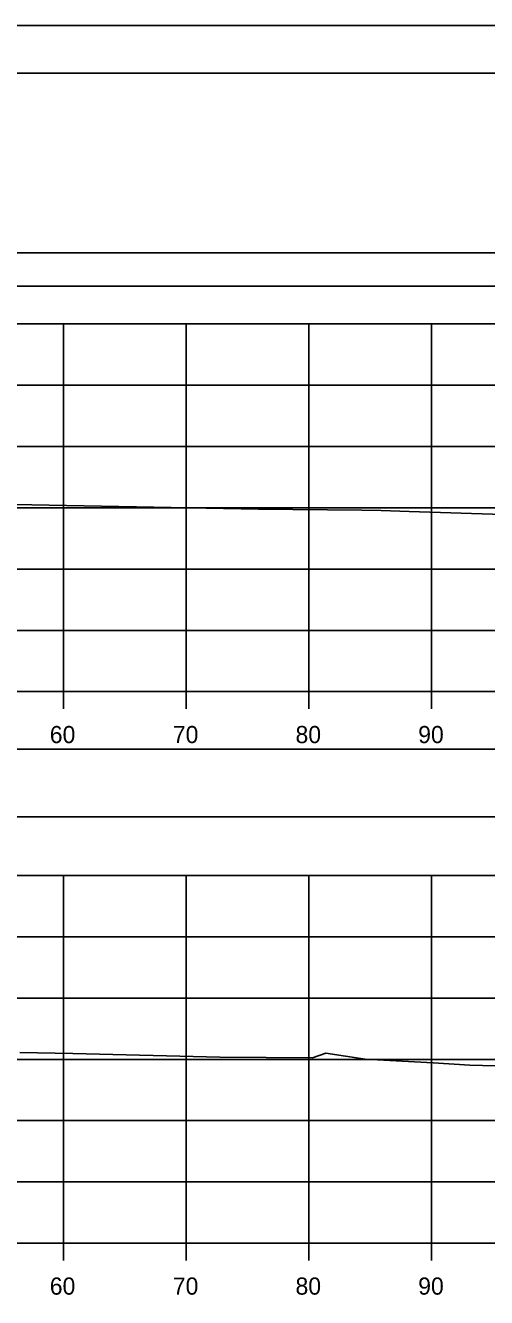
# Model space of a CAD drawing. Extents: x 1369627 to 1374022, y 380035 to 398173.
# Drawn here: x 1372155.4 to 1372193, y 386335.1 to 386438.9 of the extents above; entities that cross this region are included whole.
import ezdxf

# ---------------------------------------------------------------- set-up
doc = ezdxf.new("R2010")
doc.units = 0
for name, color, linetype in [('Default', 7, 'Continuous'), ('R_Axis', 7, 'Continuous'), ('R_Axis Annot', 7, 'Continuous'), ('R_Border', 7, 'Continuous'), ('R_Exist Surface', 7, 'Continuous'), ('R_Grid', 7, 'Continuous'), ('R_No Plot', 7, 'Continuous')]:
    doc.layers.add(name, color=color, linetype=linetype)

msp = doc.modelspace()

# ---------------------------------------------------------------- linework, layer by layer
at = {"layer": 'Default'}
for points in [[(1371948.53, 386417.65), (1372248.53, 386417.65), (1372248.53, 386420.36), (1371948.53, 386420.36)], [(1371948.53, 386374.34), (1372248.53, 386374.34), (1372248.53, 386379.86), (1371948.53, 386379.86)]]:
    msp.add_lwpolyline(points, close=True, dxfattribs=at)
at = {"layer": 'R_Axis'}
for p, q in [((1371948.53, 386384.56), (1372248.53, 386384.56)), ((1372158.53, 386383.16), (1372158.53, 386384.56)), ((1372168.53, 386383.16), (1372168.53, 386384.56)), ((1372178.53, 386383.16), (1372178.53, 386384.56)), ((1372188.53, 386383.16), (1372188.53, 386384.56)), ((1371948.53, 386339.56), (1372248.53, 386339.56)), ((1372158.53, 386338.16), (1372158.53, 386339.56)), ((1372168.53, 386338.16), (1372168.53, 386339.56)), ((1372178.53, 386338.16), (1372178.53, 386339.56)), ((1372188.53, 386338.16), (1372188.53, 386339.56))]:
    msp.add_line(p, q, dxfattribs=at)
at = {"layer": 'R_Border'}
msp.add_line((1371940.53, 386435.02), (1372256.71, 386435.02), dxfattribs=at)
at = {"layer": 'R_Exist Surface'}
for points in [[(1372153.07, 386399.86), (1372174.41, 386399.44), (1372182.84, 386399.37), (1372184.42, 386399.35), (1372186.69, 386399.25), (1372194.34, 386399.01), (1372197.28, 386399.01), (1372199.45, 386398.96), (1372202.37, 386398.95), (1372205.95, 386398.92), (1372213.05, 386398.85), (1372214.25, 386398.84), (1372216.09, 386398.81), (1372218.27, 386398.85), (1372222.24, 386398.84), (1372224.72, 386398.75), (1372228.49, 386398.63), (1372228.66, 386398.62), (1372231.17, 386398.63), (1372233.47, 386398.61), (1372237.09, 386398.52), (1372243.21, 386398.51), (1372246.25, 386398.41)], [(1372154.96, 386355.13), (1372159.29, 386355.04), (1372171.26, 386354.74), (1372178.83, 386354.67), (1372179.91, 386355.06), (1372183.12, 386354.58), (1372188.65, 386354.27), (1372191.65, 386354.09), (1372194.78, 386353.99), (1372199.47, 386353.9), (1372205.66, 386353.75), (1372208.21, 386353.75), (1372211.53, 386353.77), (1372218.7, 386353.75), (1372220.24, 386353.81), (1372221.81, 386353.77), (1372227.19, 386353.66), (1372229.1, 386353.54), (1372230.61, 386353.49), (1372233.42, 386353.5), (1372238.03, 386353.51), (1372238.88, 386353.52), (1372240.83, 386353.52), (1372241.33, 386353.5)]]:
    msp.add_lwpolyline(points, dxfattribs=at)
at = {"layer": 'R_Grid'}
for p, q in [((1371948.53, 386414.56), (1372248.53, 386414.56)), ((1372158.53, 386384.56), (1372158.53, 386414.56)), ((1372168.53, 386384.56), (1372168.53, 386414.56)), ((1372178.53, 386384.56), (1372178.53, 386414.56)), ((1372188.53, 386384.56), (1372188.53, 386414.56)), ((1371948.53, 386409.56), (1372248.53, 386409.56)), ((1371948.53, 386404.56), (1372248.53, 386404.56)), ((1371948.53, 386399.56), (1372248.53, 386399.56)), ((1371948.53, 386394.56), (1372248.53, 386394.56)), ((1371948.53, 386389.56), (1372248.53, 386389.56)), ((1371948.53, 386384.56), (1372248.53, 386384.56)), ((1371948.53, 386369.56), (1372248.53, 386369.56)), ((1372158.53, 386339.56), (1372158.53, 386369.56)), ((1372168.53, 386339.56), (1372168.53, 386369.56)), ((1372178.53, 386339.56), (1372178.53, 386369.56)), ((1372188.53, 386339.56), (1372188.53, 386369.56)), ((1371948.53, 386364.56), (1372248.53, 386364.56)), ((1371948.53, 386359.56), (1372248.53, 386359.56)), ((1371948.53, 386354.56), (1372248.53, 386354.56)), ((1371948.53, 386349.56), (1372248.53, 386349.56)), ((1371948.53, 386344.56), (1372248.53, 386344.56)), ((1371948.53, 386339.56), (1372248.53, 386339.56))]:
    msp.add_line(p, q, dxfattribs=at)
at = {"layer": 'R_No Plot'}
msp.add_line((1371928.13, 386438.92), (1372261.46, 386438.92), dxfattribs=at)
for points in [[(1371928.12, 386438.92), (1372261.46, 386438.92), (1372261.46, 386225.58), (1371928.12, 386225.58)], [(1372174.45, 386435.02), (1372194.07, 386435.02), (1372194.07, 386425.14), (1372210.18, 386425.14), (1372233.38, 386425.14), (1372233.38, 386392.47), (1372256.59, 386392.47), (1372256.71, 386229.56), (1371940.53, 386229.56), (1371940.53, 386435.02)]]:
    msp.add_lwpolyline(points, close=True, dxfattribs=at)

# ---------------------------------------------------------------- texts
at = {"layer": 'R_Axis Annot'}
for s, p in [('60', (1372157.41, 386380.36)), ('70', (1372167.44, 386380.36)), ('80', (1372177.44, 386380.36)), ('90', (1372187.44, 386380.36)), ('60', (1372157.41, 386335.36)), ('70', (1372167.44, 386335.36)), ('80', (1372177.44, 386335.36)), ('90', (1372187.44, 386335.36))]:
    msp.add_text(s, height=1.4, dxfattribs=at).set_placement(p)

doc.saveas('drawing.dxf')
